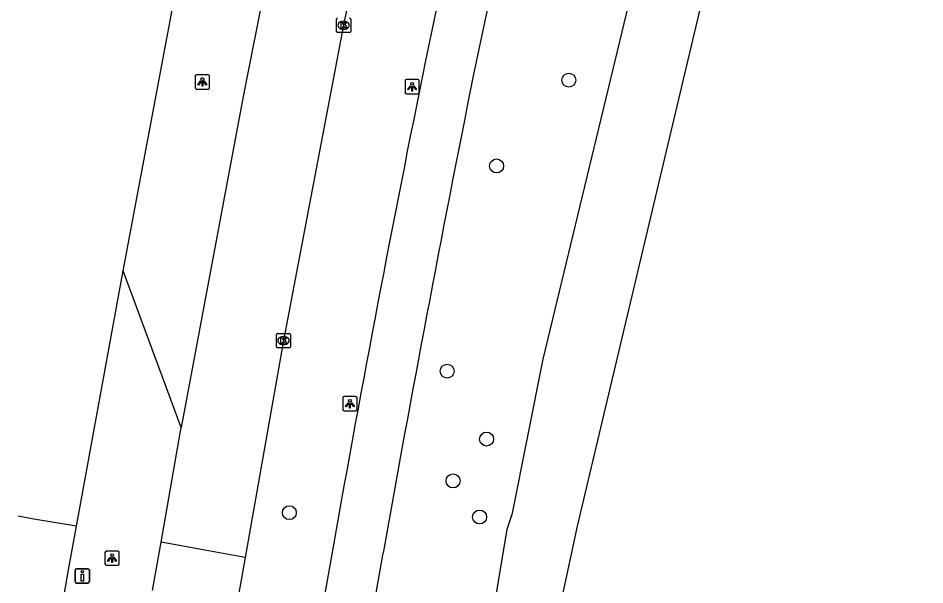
# Model space of a CAD drawing. Extents: x 160203 to 161526, y 379529 to 381797.
# Drawn here: x 160361.2 to 160424.8, y 380644.2 to 380683.9 of the extents above; entities that cross this region are included whole.
import ezdxf

# ---------------------------------------------------------------- set-up
doc = ezdxf.new("R2010")
doc.units = 0
for name, color, linetype in [('IMGEO_Berm_groen', 7, 'Continuous'), ('IMGEO_Boom', 7, 'Continuous'), ('IMGEO_Drukknoppaal', 7, 'Continuous'), ('IMGEO_Fietspad_gesloten', 7, 'Continuous'), ('IMGEO_Kolk', 7, 'Continuous'), ('IMGEO_Lichtpunt', 7, 'Continuous'), ('IMGEO_Rijbaan_regionaal_gesloten', 7, 'Continuous'), ('IMGEO_Waterloop', 7, 'Continuous')]:
    doc.layers.add(name, color=color, linetype=linetype)

msp = doc.modelspace()

# ---------------------------------------------------------------- linework, layer by layer
at = {"layer": 'IMGEO_Berm_groen'}
msp.add_lwpolyline([(160372.618, 380655.25), (160368.532, 380666.24)], dxfattribs=at)
at = {"layer": 'IMGEO_Boom'}
for centre in [(160399.793, 380679.604), (160394.725, 380673.588), (160391.258, 380659.206), (160394.025, 380654.451), (160391.671, 380651.517), (160380.192, 380649.292), (160393.535, 380648.988)]:
    msp.add_circle(centre, 0.489, dxfattribs=at)
at = {"layer": 'IMGEO_Drukknoppaal'}
for p, q in [((160365.182, 380644.461), (160365.182, 380645.261)), ((160365.182, 380645.261), (160365.182, 380644.461)), ((160365.282, 380645.361), (160366.072, 380645.361)), ((160366.072, 380645.361), (160365.282, 380645.361)), ((160366.172, 380645.261), (160366.172, 380644.461)), ((160366.172, 380644.461), (160366.172, 380645.261)), ((160366.072, 380644.361), (160365.282, 380644.361)), ((160365.282, 380644.361), (160366.072, 380644.361))]:
    msp.add_line(p, q, dxfattribs=at)
msp.add_lwpolyline([(160365.752, 380644.986), (160365.752, 380644.486), (160365.602, 380644.486), (160365.602, 380644.986), (160365.752, 380644.986)], dxfattribs=at)
msp.add_circle((160365.677, 380645.151), 0.085, dxfattribs=at)
for centre, start, end in [((160365.282, 380645.261), 90, 180), ((160365.282, 380645.261), 90, 180), ((160366.072, 380645.261), 0, 90), ((160366.072, 380645.261), 360, 90), ((160365.282, 380644.461), 180, 270), ((160365.282, 380644.461), 180, 270), ((160366.072, 380644.461), 270, 0), ((160366.072, 380644.461), 270, 0)]:
    msp.add_arc(centre, 0.1, start, end, dxfattribs=at)
at = {"layer": 'IMGEO_Fietspad_gesloten'}
for points in [[(160403.409, 380731.544), (160403.109, 380730.087), (160401.489, 380719.156), (160400.039, 380712.665), (160393.086, 380679.897)], [(160398.623, 380724.204), (160396.63, 380713.356), (160393.658, 380699.635), (160389.741, 380680.967)], [(160383.286, 380647.043), (160382.053, 380640.078), (160379.602, 380624.787)], [(160386.76, 380646.455), (160385.522, 380639.561), (160380.205, 380606.406)]]:
    msp.add_lwpolyline(points, dxfattribs=at)
for centre, radius, start, end in [((161737.825, 380406.88), 1375.665, 168.507493, 169.945799), ((162016.34, 380355.518), 1655.347, 168.699277, 169.877338)]:
    msp.add_arc(centre, radius, start, end, dxfattribs=at)
at = {"layer": 'IMGEO_Kolk'}
for p, q in [((160383.495, 380683.019), (160383.495, 380683.871)), ((160383.983, 380683.725), (160384.008, 380683.725)), ((160384.496, 380683.871), (160384.496, 380683.019)), ((160384.006, 380683.165), (160383.981, 380683.165)), ((160384.422, 380682.945), (160383.57, 380682.945)), ((160379.283, 380660.924), (160379.283, 380661.776)), ((160379.358, 380661.85), (160380.21, 380661.85)), ((160379.771, 380661.63), (160379.796, 380661.63)), ((160380.284, 380661.776), (160380.284, 380660.924)), ((160380.21, 380660.85), (160379.358, 380660.85)), ((160379.794, 380661.07), (160379.769, 380661.07))]:
    msp.add_line(p, q, dxfattribs=at)
for points in [[(160383.495, 380683.019), (160383.495, 380683.871)], [(160384.496, 380683.871), (160384.496, 380683.019)], [(160383.816, 380683.645), (160383.939, 380683.645), (160383.939, 380683.494), (160384.069, 380683.645), (160384.233, 380683.645), (160384.087, 380683.494), (160384.24, 380683.245), (160384.088, 380683.245), (160384.003, 380683.409), (160383.939, 380683.342), (160383.939, 380683.245), (160383.816, 380683.245), (160383.816, 380683.645)], [(160384.422, 380682.945), (160383.57, 380682.945)], [(160379.283, 380660.924), (160379.283, 380661.776)], [(160379.358, 380661.85), (160380.21, 380661.85)], [(160379.604, 380661.55), (160379.727, 380661.55), (160379.727, 380661.399), (160379.857, 380661.55), (160380.021, 380661.55), (160379.875, 380661.399), (160380.028, 380661.15), (160379.876, 380661.15), (160379.791, 380661.314), (160379.727, 380661.247), (160379.727, 380661.15), (160379.604, 380661.15), (160379.604, 380661.55)], [(160380.284, 380661.776), (160380.284, 380660.924)], [(160380.21, 380660.85), (160379.358, 380660.85)]]:
    msp.add_lwpolyline(points, dxfattribs=at)
for centre, start, end in [((160383.572, 380683.869), 91.55205, 178.44795), ((160383.572, 380683.869), 91.55205, 178.44795), ((160384.42, 380683.869), 1.55205, 88.44795), ((160384.42, 380683.869), 1.55205, 88.44795), ((160383.572, 380683.021), 181.55205, 268.44795), ((160383.572, 380683.021), 181.55205, 268.44795), ((160384.42, 380683.021), 271.55205, 358.44795), ((160384.42, 380683.021), 271.55205, 358.44795), ((160379.36, 380661.774), 91.55205, 178.44795), ((160379.36, 380661.774), 91.55205, 178.44795), ((160380.208, 380661.774), 1.55205, 88.44795), ((160380.208, 380661.774), 1.55205, 88.44795), ((160379.36, 380660.926), 181.55205, 268.44795), ((160379.36, 380660.926), 181.55205, 268.44795), ((160380.208, 380660.926), 271.55205, 358.44795), ((160380.208, 380660.926), 271.55205, 358.44795)]:
    msp.add_arc(centre, 0.0765, start, end, dxfattribs=at)
for centre, major_axis, ratio, start_param, end_param in [((160383.982, 380683.445), (-0.387, 0.002), 0.722429, 4.712389, 7.853982), ((160384.007, 380683.445), (-0.39, 0.002), 0.717154, 1.570796, 4.712389), ((160379.77, 380661.35), (-0.387, 0.002), 0.722429, 4.712389, 7.853982), ((160379.795, 380661.35), (-0.39, 0.002), 0.717154, 1.570796, 4.712389)]:
    msp.add_ellipse(centre, major_axis=major_axis, ratio=ratio, start_param=start_param, end_param=end_param, dxfattribs=at)
at = {"layer": 'IMGEO_Lichtpunt'}
for p, q in [((160374.499, 380679.974), (160373.691, 380679.974)), ((160374.499, 380679.974), (160373.691, 380679.974)), ((160373.597, 380679.879), (160373.597, 380679.072)), ((160373.597, 380679.879), (160373.597, 380679.072)), ((160374.593, 380679.072), (160374.593, 380679.879)), ((160374.593, 380679.072), (160374.593, 380679.879)), ((160388.303, 380679.545), (160388.303, 380678.738)), ((160388.303, 380679.545), (160388.303, 380678.738)), ((160389.205, 380679.64), (160388.397, 380679.64)), ((160389.205, 380679.64), (160388.397, 380679.64)), ((160389.299, 380678.738), (160389.299, 380679.545)), ((160389.299, 380678.738), (160389.299, 380679.545)), ((160373.691, 380678.978), (160374.499, 380678.978)), ((160373.691, 380678.978), (160374.499, 380678.978)), ((160388.397, 380678.644), (160389.205, 380678.644)), ((160388.397, 380678.644), (160389.205, 380678.644)), ((160383.942, 380657.331), (160383.942, 380656.524)), ((160383.942, 380657.331), (160383.942, 380656.524)), ((160384.844, 380657.426), (160384.036, 380657.426)), ((160384.844, 380657.426), (160384.036, 380657.426)), ((160384.938, 380656.524), (160384.938, 380657.331)), ((160384.938, 380656.524), (160384.938, 380657.331)), ((160384.036, 380656.43), (160384.844, 380656.43)), ((160384.036, 380656.43), (160384.844, 380656.43)), ((160367.268, 380646.508), (160367.268, 380645.701)), ((160367.268, 380646.508), (160367.268, 380645.701)), ((160368.17, 380646.603), (160367.362, 380646.603)), ((160368.17, 380646.603), (160367.362, 380646.603)), ((160368.264, 380645.701), (160368.264, 380646.508)), ((160368.264, 380645.701), (160368.264, 380646.508)), ((160367.362, 380645.607), (160368.17, 380645.607)), ((160367.362, 380645.607), (160368.17, 380645.607))]:
    msp.add_line(p, q, dxfattribs=at)
for points in [[(160373.971, 380679.543), (160374.01, 380679.515), (160373.822, 380679.253), (160373.784, 380679.28), (160373.971, 380679.543)], [(160374.073, 380679.495), (160374.12, 380679.495), (160374.12, 380679.173), (160374.073, 380679.173), (160374.073, 380679.495)], [(160374.183, 380679.515), (160374.221, 380679.542), (160374.408, 380679.28), (160374.369, 380679.252), (160374.183, 380679.515)], [(160388.677, 380679.209), (160388.716, 380679.181), (160388.528, 380678.919), (160388.49, 380678.946), (160388.677, 380679.209)], [(160388.779, 380679.161), (160388.826, 380679.161), (160388.826, 380678.839), (160388.779, 380678.839), (160388.779, 380679.161)], [(160388.889, 380679.181), (160388.927, 380679.208), (160389.114, 380678.946), (160389.075, 380678.918), (160388.889, 380679.181)], [(160384.316, 380656.995), (160384.355, 380656.967), (160384.167, 380656.705), (160384.129, 380656.732), (160384.316, 380656.995)], [(160384.418, 380656.947), (160384.465, 380656.947), (160384.465, 380656.625), (160384.418, 380656.625), (160384.418, 380656.947)], [(160384.528, 380656.967), (160384.566, 380656.994), (160384.753, 380656.732), (160384.714, 380656.704), (160384.528, 380656.967)], [(160367.642, 380646.172), (160367.681, 380646.144), (160367.493, 380645.882), (160367.455, 380645.909), (160367.642, 380646.172)], [(160367.744, 380646.124), (160367.791, 380646.124), (160367.791, 380645.802), (160367.744, 380645.802), (160367.744, 380646.124)], [(160367.854, 380646.144), (160367.892, 380646.171), (160368.079, 380645.909), (160368.04, 380645.881), (160367.854, 380646.144)]]:
    msp.add_lwpolyline(points, dxfattribs=at)
for centre in [(160374.096, 380679.677), (160388.802, 380679.343), (160384.441, 380657.129), (160367.767, 380646.306)]:
    msp.add_circle(centre, 0.0994, dxfattribs=at)
for centre, start, end in [((160373.691, 380679.879), 90, 180), ((160373.691, 380679.879), 90, 180), ((160374.499, 380679.879), 0, 90), ((160374.499, 380679.879), 0, 90), ((160388.397, 380679.545), 90, 180), ((160388.397, 380679.545), 90, 180), ((160389.205, 380679.545), 0, 90), ((160389.205, 380679.545), 0, 90), ((160373.691, 380679.072), 180, 270), ((160373.691, 380679.072), 180, 270), ((160374.499, 380679.072), 270, 0), ((160374.499, 380679.072), 270, 360), ((160388.397, 380678.738), 180, 270), ((160388.397, 380678.738), 180, 270), ((160389.205, 380678.738), 270, 0), ((160389.205, 380678.738), 270, 360), ((160384.036, 380657.331), 90, 180), ((160384.036, 380657.331), 90, 180), ((160384.844, 380657.331), 0, 90), ((160384.844, 380657.331), 0, 90), ((160384.036, 380656.524), 180, 270), ((160384.036, 380656.524), 180, 270), ((160384.844, 380656.524), 270, 0), ((160384.844, 380656.524), 270, 360), ((160367.362, 380646.508), 90, 180), ((160367.362, 380646.508), 90, 180), ((160368.17, 380646.508), 0, 90), ((160368.17, 380646.508), 0, 90), ((160367.362, 380645.701), 180, 270), ((160367.362, 380645.701), 180, 270), ((160368.17, 380645.701), 270, 0), ((160368.17, 380645.701), 270, 360)]:
    msp.add_arc(centre, 0.0946, start, end, dxfattribs=at)
at = {"layer": 'IMGEO_Rijbaan_regionaal_gesloten'}
for points in [[(160368.532, 380666.24), (160375.036, 380700.809), (160376.868, 380709.594), (160379.775, 380722.42), (160381.017, 380727.317)], [(160386.475, 380726.144), (160385.305, 380719.752), (160381.038, 380699.156), (160376.956, 380678.451), (160372.618, 380655.25)], [(160392.616, 380724.543), (160388.081, 380703.507), (160383.995, 380683.446), (160379.783, 380661.35), (160377.1, 380646.154)], [(160365.264, 380648.34), (160368.532, 380666.24)], [(160371.203, 380647.217), (160372.548, 380654.869), (160372.618, 380655.25)], [(160365.264, 380648.34), (160362.287, 380648.845), (160361.179, 380649.047)], [(160364.09, 380641.636), (160364.706, 380645.285), (160365.264, 380648.34)], [(160370.61, 380643.846), (160371.203, 380647.217)], [(160377.1, 380646.154), (160374.274, 380646.656), (160371.203, 380647.217)], [(160377.1, 380646.154), (160376.217, 380641.153), (160375.315, 380635.633)]]:
    msp.add_lwpolyline(points, dxfattribs=at)
at = {"layer": 'IMGEO_Waterloop'}
for points in [[(160424.751, 380748.622), (160421.704, 380738.223), (160400.367, 380648.355), (160396.021, 380628.131), (160394.312, 380619.353), (160391.591, 380603.409)], [(160387.862, 380603.942), (160388.223, 380606.389), (160388.675, 380608.166), (160391.266, 380623.144), (160392.046, 380629.012), (160392.89, 380632.678), (160395.463, 380648.127), (160395.831, 380649.266), (160397.982, 380660.047), (160413.118, 380722.694), (160414.318, 380728.603)]]:
    msp.add_lwpolyline(points, dxfattribs=at)

doc.saveas('drawing.dxf')
